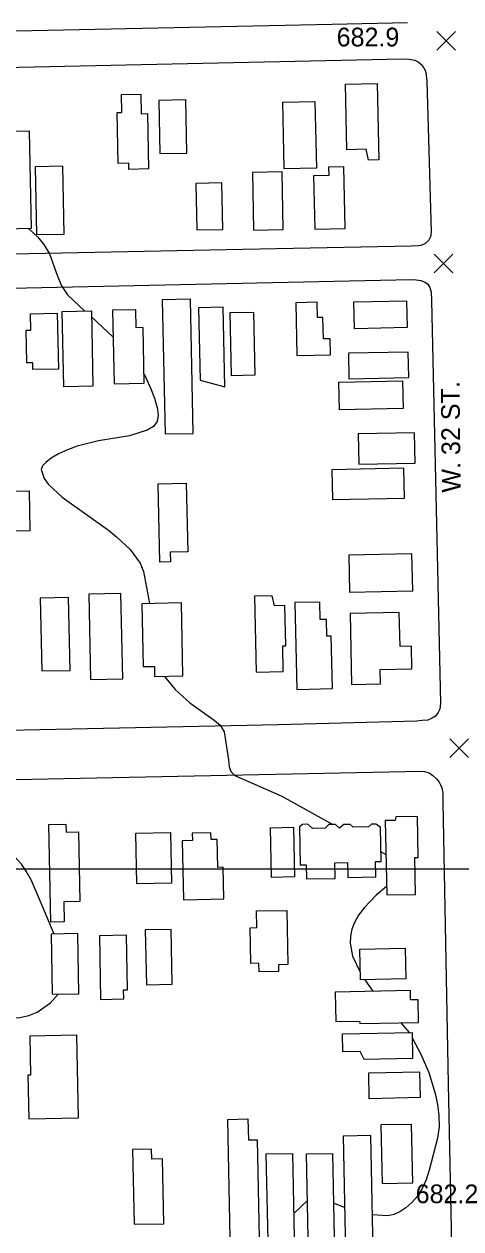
# Model space of a CAD drawing. Extents: x 79600 to 91800, y 75600 to 84400.
# Drawn here: x 83017 to 83366, y 78712 to 79677 of the extents above; entities that cross this region are included whole.
import ezdxf

# ---------------------------------------------------------------- set-up
doc = ezdxf.new("R2010")
doc.units = 0
for name, color, linetype in [('080-085$0$BLDG', 7, 'Continuous'), ('080-085$0$GRID', 7, 'Continuous'), ('080-085$0$INDEX', 7, 'Continuous'), ('080-085$0$INTER', 7, 'Continuous'), ('080-085$0$ROAD', 7, 'Continuous'), ('080-085$0$ROAD-NAME', 7, 'Continuous'), ('080-085$0$SPOTMARK', 7, 'Continuous'), ('080-085$0$SPOTS', 7, 'Continuous')]:
    doc.layers.add(name, color=color, linetype=linetype)

# ---------------------------------------------------------------- blocks, each defined once
blk = doc.blocks.new('080-085$0$SPOTS')
at = {"layer": '080-085$0$SPOTMARK'}
for p, q in [((-0.5, -0.5), (0.5, 0.5)), ((-0.5, 0.5), (0.5, -0.5))]:
    blk.add_line(p, q, dxfattribs=at)

msp = doc.modelspace()

# ---------------------------------------------------------------- linework, layer by layer
at = {"layer": '080-085$0$BLDG'}
for points in [[(83292.62, 79567.98), (83290.73, 79576.57), (83275.26, 79576.24), (83274.14, 79628.82), (83299.43, 79629.36), (83300.74, 79568.15)], [(83100.73, 79560.51), (83100.62, 79565.45), (83092.19, 79565.27), (83091.32, 79606.01), (83095.07, 79606.09), (83094.76, 79620.31), (83110.26, 79620.64), (83110.59, 79605.02), (83115.55, 79605.12), (83116.5, 79560.85)], [(83147.09, 79573.53), (83146.18, 79616.07), (83124.61, 79615.61), (83125.52, 79573.07)], [(83224.99, 79560.81), (83223.84, 79614.39), (83249.63, 79614.94), (83250.78, 79561.36)], [(83022.77, 79513.29), (83021.11, 79591.11), (82999.07, 79590.64), (83000.74, 79512.82)], [(83048.84, 79508.72), (83047.68, 79562.96), (83025.55, 79562.49), (83026.71, 79508.25)], [(83273.85, 79513.03), (83272.79, 79562.47), (83260.61, 79562.21), (83260.75, 79555.64), (83248.6, 79555.38), (83249.52, 79512.51)], [(83224.27, 79512.25), (83223.28, 79558.47), (83199.58, 79557.96), (83200.56, 79511.74)], [(83154.2, 79549.23), (83155, 79511.97), (83175.79, 79512.41), (83174.99, 79549.67)], [(83152.23, 79349.04), (83149.93, 79456.48), (83127.37, 79456), (83129.67, 79348.56)], [(83281.35, 79432.86), (83280.89, 79454.41), (83322.94, 79455.31), (83323.4, 79433.76)], [(83023.82, 79400.17), (83023.7, 79405.66), (83018.89, 79405.56), (83018.33, 79431.67), (83022.31, 79431.76), (83022.03, 79444.78), (83043.26, 79445.24), (83044.22, 79400.6)], [(83048.58, 79386.38), (83047.29, 79446.61), (83070.65, 79447.11), (83071.94, 79386.88)], [(83113.01, 79389.24), (83112.06, 79433.75), (83106.58, 79433.63), (83106.28, 79448.06), (83087.68, 79447.66), (83088.94, 79388.73)], [(83177.48, 79386.36), (83176.12, 79450.04), (83156.48, 79449.62), (83157.72, 79391.76)], [(83182.89, 79395.19), (83181.81, 79445.76), (83200.42, 79446.15), (83201.5, 79395.58)], [(83261.69, 79424.86), (83256.37, 79424.74), (83256, 79441.84), (83251.73, 79441.75), (83251.47, 79454.01), (83234.27, 79453.64), (83235.17, 79411.51), (83261.96, 79412.09)], [(83276.88, 79392.73), (83324.73, 79393.75), (83324.29, 79414.21), (83276.44, 79413.18)], [(83268.85, 79389.99), (83319.84, 79391.08), (83320.32, 79368.97), (83269.32, 79367.88)], [(83284.73, 79324.27), (83329.77, 79325.24), (83329.25, 79349.58), (83284.21, 79348.62)], [(83263.09, 79319.85), (83263.6, 79296.04), (83321.33, 79297.28), (83320.82, 79321.08)], [(82995.76, 79270.39), (82995.08, 79302.54), (83020.75, 79303.09), (83021.43, 79270.94)], [(83133.74, 79253.94), (83133.91, 79246.07), (83125.37, 79245.89), (83124.03, 79308.69), (83146.61, 79309.17), (83147.79, 79254.24)], [(83276.77, 79251.49), (83277.4, 79221.87), (83327.9, 79222.95), (83327.27, 79252.57)], [(83029.63, 79217.02), (83030.87, 79158.77), (83053.66, 79159.26), (83052.41, 79217.51)], [(83068.58, 79220.26), (83070.04, 79151.89), (83095.71, 79152.44), (83094.25, 79220.8)], [(83223.86, 79178.98), (83226.26, 79179.04), (83225.57, 79211.18), (83217.19, 79211), (83215.45, 79219.05), (83201.25, 79218.75), (83202.55, 79157.9), (83224.3, 79158.36)], [(83262.7, 79186.67), (83259.17, 79186.59), (83258.88, 79200.09), (83253.74, 79199.98), (83253.44, 79213.98), (83233.55, 79213.55), (83235.03, 79144.06), (83263.6, 79144.67)], [(83142.68, 79213.32), (83111.07, 79212.64), (83112.15, 79162.3), (83121.12, 79162.49), (83121.29, 79154.3), (83143.93, 79154.79)], [(83277.74, 79204.76), (83278.95, 79147.92), (83302.17, 79148.42), (83301.93, 79159.89), (83327.27, 79160.43), (83326.89, 79178.56), (83317.73, 79178.36), (83317.15, 79205.6)], [(83330.12, 78979.84), (83329.52, 79009.31), (83332.34, 79009.37), (83331.67, 79042.34), (83314.26, 79041.99), (83313.75, 79039.14), (83305.89, 79038.98), (83307.1, 78979.38)], [(83048.54, 78973.86), (83048.86, 78957.86), (83038.28, 78957.65), (83036.7, 79035.93), (83050.23, 79036.2), (83050.36, 79029.68), (83060.3, 79029.88), (83061.43, 78974.12)], [(83214.73, 78993.48), (83213.93, 79033.25), (83232.4, 79033.63), (83233.2, 78993.86)], [(83265.58, 79005.16), (83275.62, 79005.36), (83275.86, 78993.4), (83298.32, 78993.86), (83298.07, 79006.09), (83302.67, 79006.19), (83302.11, 79033.59), (83298.38, 79036.15), (83295.02, 79036.08), (83292.38, 79033.96), (83280.12, 79033.71), (83277.75, 79035.95), (83272.86, 79035.85), (83269.24, 79032.97), (83265.97, 79035.84), (83260.77, 79035.74), (83257.92, 79032.77), (83247.7, 79032.56), (83243.94, 79036.03), (83239.72, 79035.94), (83237.18, 79033.99), (83237.8, 79003.46), (83242.72, 79003.56), (83242.95, 78992.23), (83265.83, 78992.7)], [(83106.95, 78988.21), (83106.13, 79028.83), (83133.89, 79029.4), (83134.71, 78988.77)], [(83176.12, 79001.57), (83171.76, 79001.48), (83171.3, 79023.82), (83166.5, 79023.72), (83166.39, 79029.15), (83151.37, 79028.84), (83151.49, 79023.02), (83143.44, 79022.85), (83144.4, 78975.61), (83176.63, 78976.26)], [(83220.39, 78923.49), (83220.5, 78918.09), (83204.88, 78917.78), (83204.74, 78924.69), (83198.28, 78924.56), (83197.7, 78953.13), (83203.23, 78953.24), (83202.96, 78966.58), (83227.09, 78967.07), (83227.97, 78923.65)], [(83038.35, 78947.98), (83039.32, 78899.83), (83060.65, 78900.27), (83059.68, 78948.42)], [(83078.07, 78895.78), (83096.64, 78896.16), (83096.5, 78903.4), (83099.61, 78903.46), (83098.72, 78947.1), (83077.04, 78946.66)], [(83135.46, 78907.93), (83134.57, 78951.78), (83113.82, 78951.36), (83114.71, 78907.51)], [(83285.51, 78936.05), (83321.89, 78936.79), (83322.39, 78912.16), (83286.01, 78911.43)], [(83285.4, 78878.46), (83285.44, 78876.42), (83332.58, 78877.38), (83332.21, 78895.5), (83326.15, 78895.38), (83326, 78902.88), (83265.8, 78901.65), (83266.27, 78878.07)], [(83021.34, 78866.26), (83021.97, 78835.17), (83019.88, 78835.12), (83020.58, 78800.22), (83060.35, 78801.03), (83059.02, 78867.02)], [(83285.96, 78853.97), (83271.86, 78853.69), (83271.56, 78868.16), (83327.35, 78869.29), (83327.78, 78848.35), (83289.07, 78847.57)], [(83292.73, 78836.85), (83333.34, 78837.67), (83333.76, 78817.09), (83293.15, 78816.26)], [(83179.8, 78799.7), (83196.01, 78800.02), (83196.34, 78783.24), (83203.44, 78783.38), (83205.28, 78691.48), (83181.98, 78691.01)], [(83327.91, 78748.75), (83326.96, 78795.69), (83302.43, 78795.19), (83303.39, 78748.25)], [(83294.28, 78786.65), (83272.11, 78786.2), (83273.99, 78693.58), (83296.16, 78694.03)], [(83127.67, 78768.1), (83118.98, 78767.92), (83118.82, 78775.89), (83103.63, 78775.59), (83104.83, 78715.66), (83128.71, 78716.14)], [(83231.67, 78772.48), (83233.29, 78691.37), (83212.33, 78690.95), (83210.71, 78772.06)], [(83263.59, 78772.47), (83265.21, 78691.78), (83244.45, 78691.36), (83242.83, 78772.05)]]:
    msp.add_lwpolyline(points, close=True, dxfattribs=at)
at = {"layer": '080-085$0$GRID'}
msp.add_line((85000, 79000), (80000, 79000), dxfattribs=at)
at = {"layer": '080-085$0$INDEX'}
for points in [[(83040.76, 78948.03), (83029.65, 78974.83), (83022.33, 78991.52), (83018.55, 78998.59), (83014.66, 79004.13), (83010.73, 79008.24), (83002.94, 79013.18), (82998.67, 79014.08), (82993.56, 79013.75), (82980.45, 79009.47), (82956.31, 78996.04)], [(82936.23, 78897.12), (82960.5, 78889.5), (82978.24, 78884.59), (82987.47, 78882.64), (82996.54, 78881.32), (83005.21, 78880.81), (83013.28, 78881.29), (83020.67, 78882.81), (83027.33, 78885.45), (83037.92, 78893.03), (83044.07, 78899.93)]]:
    msp.add_lwpolyline(points, dxfattribs=at)
at = {"layer": '080-085$0$INTER'}
for p, q in [((83070.75, 79442.26), (83088.15, 79426.06)), ((83302.51, 79013.87), (83306.44, 79011.77)), ((83289.68, 78911.5), (83295.95, 78902.27)), ((83318.43, 78877.09), (83325.08, 78869.25)), ((83243.58, 78734.69), (83232.63, 78724.33)), ((83273.27, 78729.01), (83264.39, 78732.61))]:
    msp.add_line(p, q, dxfattribs=at)
for points in [[(83020.34, 79513.24), (83027.67, 79506.1), (83032.64, 79500.28), (83037.18, 79492.97), (83043.17, 79475.74), (83046.65, 79467.34), (83051.64, 79460.07), (83065.53, 79447)], [(83112.85, 79396.63), (83118.31, 79384.6), (83121.09, 79377.18), (83123.3, 79369.78), (83124.19, 79363.57), (83123.36, 79358.6), (83120.48, 79354.64), (83115.42, 79351.5), (83101.05, 79347.2), (83076.4, 79343.08), (83059.38, 79338.78), (83051.46, 79335.89), (83044.42, 79332.58), (83038.55, 79329.12), (83034.14, 79325.85), (83031.42, 79322.97), (83030.36, 79320.14), (83032.83, 79312.86), (83036.23, 79308.2), (83047.2, 79298.01), (83084.29, 79271.58), (83090.82, 79266.33), (83101.76, 79255.95), (83109.67, 79245.12), (83112.44, 79238.56), (83117.09, 79212.77)], [(83129.29, 79154.47), (83137.68, 79143.97), (83149.45, 79133.26), (83163.3, 79123.38), (83169.07, 79119.46), (83173.63, 79115.41), (83176.91, 79110.12), (83180.46, 79087.69), (83180.89, 79082.32), (83182.21, 79078.4), (83185.51, 79075.1), (83223.18, 79058.59), (83263.85, 79035.8)], [(83306.96, 78986.29), (83298.75, 78979.32), (83289.04, 78969.05), (83284.48, 78963.13), (83281.18, 78957.42), (83279.12, 78951.91), (83278.08, 78946.42), (83277.87, 78940.87), (83279.58, 78930.35), (83285.88, 78917.69)], [(83327.44, 78865.07), (83334.49, 78852.02), (83340.73, 78837.32), (83345.81, 78820.42), (83347.7, 78811.61), (83348.86, 78802.69), (83348.97, 78793.7), (83347.85, 78784.69), (83341.18, 78758.98), (83338.65, 78751.33), (83335.57, 78744.37), (83331.71, 78738.24), (83327.23, 78733.02), (83322.42, 78728.81), (83317.54, 78725.66), (83312.73, 78723.54), (83308.1, 78722.4), (83295.57, 78723.19)]]:
    msp.add_lwpolyline(points, dxfattribs=at)
at = {"layer": '080-085$0$ROAD'}
for points in [[(83323.66, 79677.94), (83263.32, 79676.57), (82516.15, 79660.83), (82389.44, 79658.66), (82384.68, 79659.38), (82379.35, 79660.94), (82377.39, 79663.05), (82375.3, 79666.7), (82374.61, 79670.91), (82374.34, 79674.98), (82368.95, 79955.33)], [(82397.78, 79629.04), (83319.65, 79648.91), (83324.98, 79648.75), (83329.47, 79648.04), (83332.13, 79646.63), (83335.49, 79643.81), (83337.58, 79640.3), (83338.28, 79638.19), (83339.24, 79631.18), (83342.55, 79510.5), (83342.26, 79506.58), (83340.71, 79503.77), (83337.47, 79500.98), (83334.52, 79499.58), (83332.14, 79499.17), (83326.66, 79499.04), (83178.49, 79496.09), (82390.07, 79479.91)], [(82402.2, 79452.38), (83326.73, 79472.24), (83330.66, 79472.09), (83334.44, 79471.52), (83337.95, 79470.25), (83339.91, 79468.56), (83341.72, 79465.75), (83342.7, 79462.1), (83342.96, 79455.5), (83350.05, 79132.92), (83349.62, 79128.29), (83348.21, 79125.49), (83346.24, 79122.69), (83343.57, 79120.87), (83340.06, 79119.48), (83335.56, 79119.07), (83331.21, 79118.66), (83220.5, 79115.6), (82405.14, 79098.66)], [(82394.43, 78682.12), (82387.57, 79039.64), (82387.59, 79045.95), (82388.17, 79051.14), (82389.44, 79053.24), (82391.27, 79055.06), (82393.23, 79056.6), (82396.75, 79057.85), (82399.97, 79058.4), (82411.62, 79059.63), (83334.89, 79078.52), (83337.27, 79078.37), (83341.06, 79077.1), (83344, 79075.13), (83346.94, 79072.45), (83349.04, 79069.64), (83350.15, 79067.68), (83351.13, 79065.15), (83351.96, 79060.94), (83351.94, 79053.78), (83356.22, 78828.16), (83358.95, 78699.21)]]:
    msp.add_lwpolyline(points, dxfattribs=at)

# ---------------------------------------------------------------- block references
at = {"layer": '080-085$0$SPOTMARK', "xscale": 15, "yscale": 15}
for p in [(83354.61, 79663.33), (83352.51, 79485.03), (83365.1, 79096.96)]:
    msp.add_blockref('080-085$0$SPOTS', p, dxfattribs=at)

# ---------------------------------------------------------------- texts
at = {"layer": '080-085$0$ROAD-NAME'}
msp.add_text('W. 32 ST.', height=15, rotation=90.61562, dxfattribs=at).set_placement((83366.33, 79301.74))
at = {"layer": '080-085$0$SPOTS'}
for s, p in [('682.9', (83267, 79658.95)), ('682.2', (83330.27, 78732.57))]:
    msp.add_text(s, height=15, dxfattribs=at).set_placement(p)

doc.saveas('drawing.dxf')
